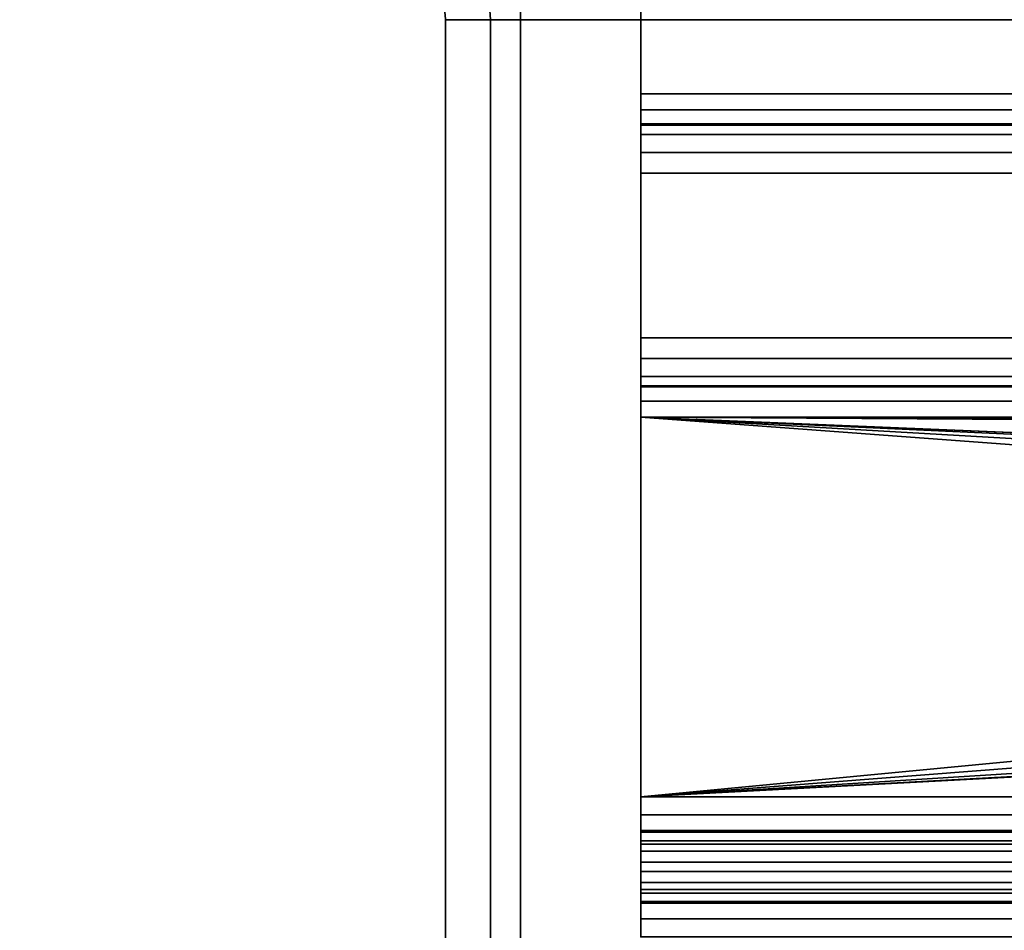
# Model space of a CAD drawing. Header units: millimetres. Extents: x -508 to 6708, y -115 to 193.
# Tile 382 of 656: x 1136 to 1169, y 17 to 47. Entities that reach past the tile are written whole.
import ezdxf

# ---------------------------------------------------------------- set-up
doc = ezdxf.new("R2010")
doc.units = ezdxf.units.MM
doc.layers.add('151', color=7, linetype='Continuous', true_color=0xffffff)

# ---------------------------------------------------------------- blocks, each defined once
blk = doc.blocks.new('UG_SURFACE_002')
at = {"layer": '151', "color": 252, "linetype": 'Continuous', "lineweight": 35}
for points in [[(2057.5, -10, 2215.25), (2057.5, 174.4, 2215.25), (942.5, 174.4, 2215.25), (942.5, -10, 2215.25)], [(1092.5, -10, 2065.25), (1092.5, 174.4, 2065.25), (1907.5, 174.4, 2065.25), (1907.5, -10, 2065.25)]]:
    blk.add_3dface(points, dxfattribs=at)
blk = doc.blocks.new('UG_SURFACE_146')
at = {"layer": '151', "color": 252, "linetype": 'Continuous', "lineweight": 35}
for points in [[(1150.5, 6.25, 2006.75), (1150.5, 46.92, 2006.75), (1150.5, 46.92, -7.75), (1150.5, 6.25, -7.75)], [(1150.5, 46.92, 2006.75), (1150.5, 6.25, 2006.75), (1152, 6.25, 2005.25), (1152, 46.92, 2005.25)], [(1152, 46.92, -7.75), (1152, 6.25, -7.75), (1150.5, 6.25, -7.75), (1150.5, 46.92, -7.75)], [(1152, 6.25, 2005.25), (1152, 6.25, -7.75), (1152, 46.92, -7.75), (1152, 46.92, 2005.25)]]:
    blk.add_3dface(points, dxfattribs=at)
blk = doc.blocks.new('UG_SURFACE_147')
at = {"layer": '151', "color": 252, "linetype": 'Continuous', "lineweight": 35}
for points in [[(1150.5, 6.25, 2006.75), (1150.5, 46.92, 2006.75), (1150.5, 46.92, -7.75), (1150.5, 6.25, -7.75)], [(1150.5, 46.92, 2006.75), (1150.5, 6.25, 2006.75), (1152, 6.25, 2005.25), (1152, 46.92, 2005.25)], [(1152, 46.92, -7.75), (1152, 6.25, -7.75), (1150.5, 6.25, -7.75), (1150.5, 46.92, -7.75)], [(1152, 6.25, 2005.25), (1152, 6.25, -7.75), (1152, 46.92, -7.75), (1152, 46.92, 2005.25)]]:
    blk.add_3dface(points, dxfattribs=at)
blk = doc.blocks.new('UG_SURFACE_148')
at = {"layer": '151', "color": 252, "linetype": 'Continuous', "lineweight": 35}
for points in [[(1150.5, 6.25, 2006.75), (1849.5, 6.25, 2006.75), (1849.5, 46.92, 2006.75), (1150.5, 46.92, 2006.75)], [(1152, 46.92, 2005.25), (1152, 6.25, 2005.25), (1150.5, 6.25, 2006.75), (1150.5, 46.92, 2006.75)], [(1152, 6.25, 2005.25), (1152, 46.92, 2005.25), (1848, 46.92, 2005.25), (1848, 6.25, 2005.25)]]:
    blk.add_3dface(points, dxfattribs=at)
blk = doc.blocks.new('UG_SURFACE_151')
at = {"layer": '151', "color": 252, "linetype": 'Continuous', "lineweight": 35}
for points in [[(1847, 63.629, 7.25), (1153, 63.629, 7.25), (1153, 6.5, 7.25), (1847, 6.5, 7.25)], [(1847, 63.629, 6.25), (1847, 6.5, 6.25), (1153, 6.5, 6.25), (1153, 63.629, 6.25)], [(1153, 63.629, 6.25), (1153, 6.5, 6.25), (1153, 6.5, 7.25), (1153, 63.629, 7.25)]]:
    blk.add_3dface(points, dxfattribs=at)
blk = doc.blocks.new('UG_SURFACE_152')
at = {"layer": '151', "color": 252, "linetype": 'Continuous', "lineweight": 35}
for points in [[(1157, 44.454, 6.25), (1843, 44.454, 6.25), (1843, 54.632, 6.25), (1157, 54.632, 6.25)], [(1157, 54.632, 4.75), (1843, 54.632, 4.75), (1843, 44.454, 4.75), (1157, 44.454, 4.75)], [(1157, 44.454, 6.25), (1157, 54.632, 6.25), (1157, 54.632, 4.75), (1157, 44.454, 4.75)], [(1157, 43.418, 6.07), (1843, 43.418, 6.07), (1843, 44.454, 6.25), (1157, 44.454, 6.25)], [(1157, 44.454, 4.75), (1843, 44.454, 4.75), (1843, 43.922, 4.658), (1157, 43.922, 4.658)], [(1157, 44.454, 4.75), (1157, 43.922, 4.658), (1157, 43.418, 6.07), (1157, 44.454, 6.25)], [(1157, 43.922, 4.658), (1843, 43.922, 4.658), (1843, 43.453, 4.392), (1157, 43.453, 4.392)], [(1157, 43.922, 4.658), (1157, 43.453, 4.392), (1157, 42.502, 5.552), (1157, 43.418, 6.07)], [(1157, 43.453, 4.392), (1843, 43.453, 4.392), (1843, 43.1, 3.984), (1157, 43.1, 3.984)], [(1157, 41.814, 4.756), (1157, 42.502, 5.552), (1157, 43.453, 4.392), (1157, 43.1, 3.984)], [(1157, 42.502, 5.552), (1843, 42.502, 5.552), (1843, 43.418, 6.07), (1157, 43.418, 6.07)], [(1157, 43.1, 3.984), (1843, 43.1, 3.984), (1843, 36.346, -7.256), (1157, 36.346, -7.256)], [(1157, 43.1, 3.984), (1157, 36.346, -7.256), (1157, 35.06, -6.484), (1157, 41.814, 4.756)], [(1157, 41.814, 4.756), (1843, 41.814, 4.756), (1843, 42.502, 5.552), (1157, 42.502, 5.552)], [(1157, 35.06, -6.484), (1843, 35.06, -6.484), (1843, 41.814, 4.756), (1157, 41.814, 4.756)], [(1157, 36.346, -7.256), (1843, 36.346, -7.256), (1843, 35.658, -8.052), (1157, 35.658, -8.052)], [(1157, 36.346, -7.256), (1157, 35.658, -8.052), (1157, 34.708, -6.892), (1157, 35.06, -6.484)], [(1157, 35.658, -8.052), (1843, 35.658, -8.052), (1843, 34.743, -8.57), (1157, 34.743, -8.57)], [(1157, 35.658, -8.052), (1157, 34.743, -8.57), (1157, 34.238, -7.158), (1157, 34.708, -6.892)], [(1157, 34.708, -6.892), (1843, 34.708, -6.892), (1843, 35.06, -6.484), (1157, 35.06, -6.484)], [(1157, 34.743, -8.57), (1843, 34.743, -8.57), (1843, 33.706, -8.75), (1157, 33.706, -8.75)], [(1157, 33.706, -7.25), (1157, 34.238, -7.158), (1157, 34.743, -8.57), (1157, 33.706, -8.75)], [(1157, 34.238, -7.158), (1843, 34.238, -7.158), (1843, 34.708, -6.892), (1157, 34.708, -6.892)], [(1157, 33.706, -7.25), (1843, 33.706, -7.25), (1843, 34.238, -7.158), (1157, 34.238, -7.158)], [(1157, 33.706, -7.25), (1771.78, 30.541, -7.25), (1773, 30.8, -7.25)], [(1770.771, 29.807, -7.25), (1157, 33.706, -7.25), (1227, 30.8, -7.25)], [(1157, 33.706, -7.25), (1770.771, 29.807, -7.25), (1771.78, 30.541, -7.25)], [(1773, 30.8, -7.25), (1843, 33.706, -7.25), (1157, 33.706, -7.25)], [(1157, 33.706, -7.25), (1225.78, 30.541, -7.25), (1227, 30.8, -7.25)], [(1157, 33.706, -7.25), (1224.771, 29.807, -7.25), (1225.78, 30.541, -7.25)], [(1157, 33.706, -7.25), (1157, 21.08, -7.25), (1224.016, 27.486, -7.25), (1224.147, 28.727, -7.25)], [(1224.147, 28.727, -7.25), (1224.771, 29.807, -7.25), (1157, 33.706, -7.25)], [(1227, 30.8, -8.75), (1157, 33.706, -8.75), (1770.771, 29.807, -8.75)], [(1157, 33.706, -8.75), (1224.771, 29.807, -8.75), (1224.147, 28.727, -8.75)], [(1224.147, 28.727, -8.75), (1224.016, 27.486, -8.75), (1157, 21.08, -8.75), (1157, 33.706, -8.75)], [(1157, 33.706, -8.75), (1843, 33.706, -8.75), (1773, 30.8, -8.75)], [(1773, 30.8, -8.75), (1771.78, 30.541, -8.75), (1157, 33.706, -8.75)], [(1771.78, 30.541, -8.75), (1770.771, 29.807, -8.75), (1157, 33.706, -8.75)], [(1157, 33.706, -8.75), (1227, 30.8, -8.75), (1225.78, 30.541, -8.75)], [(1225.78, 30.541, -8.75), (1224.771, 29.807, -8.75), (1157, 33.706, -8.75)], [(1157, 33.706, -8.75), (1157, 21.08, -8.75), (1157, 21.08, -7.25), (1157, 33.706, -7.25)], [(1224.402, 26.3, -7.25), (1224.016, 27.486, -7.25), (1157, 21.08, -7.25)], [(1157, 21.08, -8.75), (1224.016, 27.486, -8.75), (1224.402, 26.3, -8.75)], [(1157, 21.08, -7.25), (1225.237, 25.373, -7.25), (1224.402, 26.3, -7.25)], [(1224.402, 26.3, -8.75), (1225.237, 25.373, -8.75), (1157, 21.08, -8.75)], [(1226.376, 24.866, -7.25), (1225.237, 25.373, -7.25), (1157, 21.08, -7.25)], [(1157, 21.08, -8.75), (1225.237, 25.373, -8.75), (1226.376, 24.866, -8.75)], [(1157, 21.08, -7.25), (1843, 21.08, -7.25), (1227.624, 24.866, -7.25), (1226.376, 24.866, -7.25)], [(1157, 21.08, -8.75), (1226.376, 24.866, -8.75), (1227, 24.8, -8.75)], [(1227, 24.8, -8.75), (1843, 21.08, -8.75), (1157, 21.08, -8.75)], [(1157, 20.475, -7.13), (1843, 20.475, -7.13), (1843, 21.08, -7.25), (1157, 21.08, -7.25)], [(1157, 21.08, -8.75), (1843, 21.08, -8.75), (1843, 19.901, -8.516), (1157, 19.901, -8.516)], [(1157, 21.08, -8.75), (1157, 19.901, -8.516), (1157, 20.475, -7.13), (1157, 21.08, -7.25)], [(1157, 19.963, -6.787), (1843, 19.963, -6.787), (1843, 20.475, -7.13), (1157, 20.475, -7.13)], [(1157, 19.963, -6.787), (1157, 20.475, -7.13), (1157, 19.901, -8.516), (1157, 18.902, -7.848)], [(1157, 19.62, -6.275), (1843, 19.62, -6.275), (1843, 19.963, -6.787), (1157, 19.963, -6.787)], [(1157, 18.902, -7.848), (1157, 18.234, -6.849), (1157, 19.62, -6.275), (1157, 19.963, -6.787)], [(1157, 19.901, -8.516), (1843, 19.901, -8.516), (1843, 18.902, -7.848), (1157, 18.902, -7.848)], [(1157, 19.5, -5.67), (1843, 19.5, -5.67), (1843, 19.62, -6.275), (1157, 19.62, -6.275)], [(1157, 19.5, -5.67), (1157, 19.62, -6.275), (1157, 18.234, -6.849), (1157, 18, -5.67)], [(1157, 19.5, 1.67), (1843, 19.5, 1.67), (1843, 19.5, -5.67), (1157, 19.5, -5.67)], [(1157, 19.266, 2.849), (1843, 19.266, 2.849), (1843, 19.5, 1.67), (1157, 19.5, 1.67)], [(1157, 18, -5.67), (1157, 18, 1.67), (1157, 19.5, 1.67), (1157, 19.5, -5.67)], [(1157, 18, 1.67), (1157, 17.88, 2.275), (1157, 19.266, 2.849), (1157, 19.5, 1.67)], [(1157, 18.598, 3.848), (1843, 18.598, 3.848), (1843, 19.266, 2.849), (1157, 19.266, 2.849)], [(1157, 17.88, 2.275), (1157, 17.537, 2.787), (1157, 18.598, 3.848), (1157, 19.266, 2.849)], [(1157, 18.902, -7.848), (1843, 18.902, -7.848), (1843, 18.234, -6.849), (1157, 18.234, -6.849)], [(1157, 17.599, 4.516), (1843, 17.599, 4.516), (1843, 18.598, 3.848), (1157, 18.598, 3.848)], [(1157, 17.599, 4.516), (1157, 18.598, 3.848), (1157, 17.537, 2.787), (1157, 17.025, 3.13)], [(1157, 18.234, -6.849), (1843, 18.234, -6.849), (1843, 18, -5.67), (1157, 18, -5.67)], [(1157, 18, 1.67), (1843, 18, 1.67), (1843, 17.88, 2.275), (1157, 17.88, 2.275)], [(1157, 18, -5.67), (1843, 18, -5.67), (1843, 18, 1.67), (1157, 18, 1.67)], [(1157, 17.88, 2.275), (1843, 17.88, 2.275), (1843, 17.537, 2.787), (1157, 17.537, 2.787)], [(1157, 16.42, 4.75), (1843, 16.42, 4.75), (1843, 17.599, 4.516), (1157, 17.599, 4.516)], [(1157, 16.42, 4.75), (1157, 17.599, 4.516), (1157, 17.025, 3.13), (1157, 16.42, 3.25)], [(1157, 17.537, 2.787), (1843, 17.537, 2.787), (1843, 17.025, 3.13), (1157, 17.025, 3.13)], [(1157, 17.025, 3.13), (1843, 17.025, 3.13), (1843, 16.42, 3.25), (1157, 16.42, 3.25)]]:
    blk.add_3dface(points, dxfattribs=at)

msp = doc.modelspace()

# ---------------------------------------------------------------- linework, layer by layer
at = {"layer": '151', "color": 253, "linetype": 'Continuous', "lineweight": -3}
for p, q in [((1153, 63.629, 7.25), (1153, 6.5, 7.25)), ((1153, 63.629, 6.25), (1153, 6.5, 6.25)), ((1157, 44.454, 4.75), (1157, 54.632, 4.75)), ((1157, 44.454, 6.25), (1157, 54.632, 6.25)), ((1150.5, 46.92, -7.75), (1150.5, 6.25, -7.75)), ((1150.5, 6.25, 2006.75), (1150.5, 46.92, 2006.75)), ((1150.5, 46.92, 2006.75), (1150.5, 46.92, -7.75)), ((1849.5, 46.92, 2006.75), (1150.5, 46.92, 2006.75)), ((1150.5, 6.25, 2006.75), (1150.5, 46.92, 2006.75)), ((1150.5, 46.92, -7.75), (1150.5, 6.25, -7.75)), ((1150.5, 6.25, 2006.75), (1150.5, 46.92, 2006.75)), ((1150.5, 46.92, 2006.75), (1150.5, 46.92, -7.75)), ((1152, 6.25, 2005.25), (1152, 46.92, 2005.25)), ((1152, 46.92, -7.75), (1152, 6.25, -7.75)), ((1152, 46.92, 2005.25), (1152, 46.92, -7.75)), ((1848, 46.92, 2005.25), (1152, 46.92, 2005.25)), ((1152, 6.25, 2005.25), (1152, 46.92, 2005.25)), ((1152, 46.92, -7.75), (1152, 6.25, -7.75)), ((1152, 46.92, 2005.25), (1152, 46.92, -7.75)), ((1152, 6.25, 2005.25), (1152, 46.92, 2005.25)), ((1843, 44.454, 6.25), (1157, 44.454, 6.25)), ((1843, 44.454, 4.75), (1157, 44.454, 4.75)), ((1843, 43.1, 3.984), (1157, 43.1, 3.984)), ((1157, 36.346, -7.256), (1157, 43.1, 3.984)), ((1843, 41.814, 4.756), (1157, 41.814, 4.756)), ((1157, 35.06, -6.484), (1157, 41.814, 4.756)), ((1843, 36.346, -7.256), (1157, 36.346, -7.256)), ((1843, 35.06, -6.484), (1157, 35.06, -6.484)), ((1157, 21.08, -7.25), (1157, 33.706, -7.25)), ((1157, 21.08, -8.75), (1157, 33.706, -8.75)), ((1843, 33.706, -7.25), (1157, 33.706, -7.25)), ((1843, 33.706, -8.75), (1157, 33.706, -8.75)), ((1843, 21.08, -7.25), (1157, 21.08, -7.25)), ((1843, 21.08, -8.75), (1157, 21.08, -8.75)), ((1157, 19.5, 1.67), (1157, 19.5, -5.67)), ((1843, 19.5, -5.67), (1157, 19.5, -5.67)), ((1843, 19.5, 1.67), (1157, 19.5, 1.67)), ((1157, 18, 1.67), (1157, 18, -5.67)), ((1843, 18, -5.67), (1157, 18, -5.67)), ((1843, 18, 1.67), (1157, 18, 1.67))]:
    msp.add_line(p, q, dxfattribs=at)
at = {"layer": '151', "color": 253, "linetype": 'Continuous', "lineweight": -3, "extrusion": (0, 0, -1)}
for radius in [3.08, 3.08, 1.58, 1.58]:
    msp.add_arc((-1148.92, 46.92, 7.75), radius, 90, 180, dxfattribs=at)
at = {"layer": '151', "color": 253, "linetype": 'Continuous', "lineweight": -3, "extrusion": (-1, 0, 0)}
for centre, radius, start, end in [((-44.454, 3.17, -1157), 3.08, 31, 90), ((-44.454, 3.17, -1157), 1.58, 31, 90), ((-16.42, 1.67, -1157), 3.08, 90, 180), ((-16.42, 1.67, -1157), 1.58, 90, 180)]:
    msp.add_arc(centre, radius, start, end, dxfattribs=at)
at = {"layer": '151', "color": 253, "linetype": 'Continuous', "lineweight": -3, "extrusion": (1, 0, 0)}
for centre, radius, start, end in [((33.706, -5.67, 1157), 3.08, 270, 329), ((33.706, -5.67, 1157), 1.58, 270, 329), ((21.08, -5.67, 1157), 1.58, 180, 270), ((21.08, -5.67, 1157), 3.08, 180, 270)]:
    msp.add_arc(centre, radius, start, end, dxfattribs=at)
at = {"layer": '151', "color": 253, "linetype": 'Continuous', "lineweight": -3, "extrusion": (0.707107, 6.12323e-17, 0.707107)}
for major_axis in [(-3.08, 0, 3.08), (-3.08, 0, 3.08), (-3.08, 0, 3.08), (-1.58, 0, 1.58)]:
    msp.add_ellipse((1148.92, 46.92, 2008.33), major_axis=major_axis, ratio=0.707107, start_param=3.141593, end_param=4.712389, dxfattribs=at)

# ---------------------------------------------------------------- block references
at = {"layer": '151', "color": 253, "linetype": 'Continuous', "lineweight": -3}
for name in ['UG_SURFACE_002', 'UG_SURFACE_151', 'UG_SURFACE_146', 'UG_SURFACE_147', 'UG_SURFACE_148', 'UG_SURFACE_152']:
    msp.add_blockref(name, (0, 0), dxfattribs=at)

doc.saveas('drawing.dxf')
